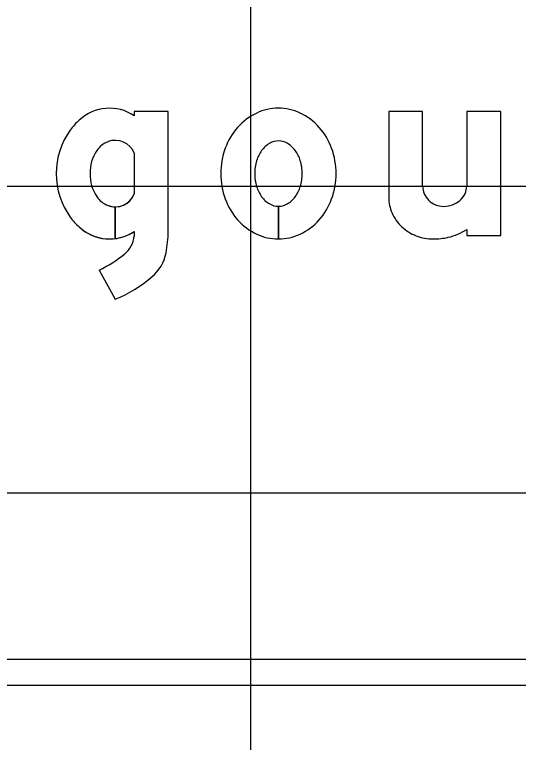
# Model space of a CAD drawing. Extents: x 1797809 to 2198143, y 249608 to 1237864.
# Drawn here: x 2196479.164 to 2196482.452, y 1237193.481 to 1237198.228 of the extents above; entities that cross this region are included whole.
import ezdxf

# ---------------------------------------------------------------- set-up
doc = ezdxf.new("R2010")
doc.units = 0
for name, color, linetype in [('GSBWFILL', 7, 'Continuous'), ('GSCOLORFILL', 7, 'Continuous'), ('GSOUTLINE', 7, 'Continuous'), ('GSSHT', 7, 'Continuous')]:
    doc.layers.add(name, color=color, linetype=linetype)

msp = doc.modelspace()

# ---------------------------------------------------------------- linework, layer by layer
at = {"layer": 'GSBWFILL'}
for p, q in [((2196481.8272, 1237197.1095), (2196481.8272, 1237197.5951)), ((2196479.945, 1237197.3237), (2196479.945, 1237197.0583)), ((2196479.8213, 1237196.974), (2196479.8213, 1237196.7671)), ((2196479.8213, 1237196.767), (2196479.8213, 1237196.974)), ((2196480.8861, 1237196.7647), (2196480.8861, 1237196.9778)), ((2196480.8861, 1237196.9778), (2196480.8861, 1237196.7647)), ((2196479.945, 1237196.8132), (2196479.945, 1237196.7835)), ((2196479.7157, 1237196.562), (2196479.8205, 1237196.3716))]:
    msp.add_line(p, q, dxfattribs=at)
for points in [[(2196480.1664, 1237196.8143), (2196480.1664, 1237197.5951), (2196479.945, 1237197.5951), (2196479.945, 1237197.5687)], [(2196481.8272, 1237197.5951), (2196481.6058, 1237197.5951), (2196481.6058, 1237197.0366)], [(2196482.1151, 1237196.8268), (2196482.1151, 1237196.7868), (2196482.3366, 1237196.7868), (2196482.3366, 1237197.5951), (2196482.1151, 1237197.5951), (2196482.1151, 1237197.1095)]]:
    msp.add_lwpolyline(points, dxfattribs=at)
for centre, radius, start, end in [((2196481.9556, 1237197.1095), 0.1284, 180, 203.0928), ((2196481.9998, 1237197.1095), 0.1153, 334.5283, 0), ((2196481.9593, 1237197.1111), 0.1324, 203.0928, 225.8298), ((2196481.9821, 1237197.1179), 0.1349, 311.0076, 334.5283), ((2196481.86, 1237197.0366), 0.2542, 180, 203.9317), ((2196481.9617, 1237197.1135), 0.1358, 225.8298, 248.0808), ((2196481.9706, 1237197.1311), 0.1524, 289.8074, 311.0076), ((2196481.9632, 1237197.1173), 0.1399, 248.0808, 270), ((2196481.9632, 1237197.1517), 0.1743, 270, 289.8074), ((2196481.878, 1237197.0446), 0.2739, 203.9317, 226.975), ((2196481.8896, 1237197.057), 0.2909, 226.975, 248.8636), ((2196481.9009, 1237197.1631), 0.3987, 283.4695, 302.4943), ((2196481.8971, 1237197.0764), 0.3117, 248.8636, 270), ((2196481.8971, 1237197.2076), 0.4429, 270, 282.6043)]:
    msp.add_arc(centre, radius, start, end, dxfattribs=at)
for centre, major_axis, start_param, end_param in [((2196479.7844, 1237197.3274), (0, 0.2899), 5.696193, 7.034788), ((2196480.8861, 1237197.2836), (0, 0.3337), 0, 0.438571), ((2196480.8861, 1237197.2836), (0, 0.3337), 5.844614, 6.283185), ((2196480.9071, 1237197.2387), (0, 0.3832), 0.438571, 0.847388), ((2196480.8651, 1237197.2387), (0, 0.3832), 5.435798, 5.844614), ((2196479.8137, 1237197.2719), (0, 0.3508), 0.704703, 0.952762), ((2196479.9199, 1237197.191), (0, 0.4843), 0.943678, 1.570796), ((2196480.9399, 1237197.2098), (0, 0.427), 0.847388, 1.220117), ((2196480.8323, 1237197.2098), (0, 0.427), 5.063069, 5.435798), ((2196479.8213, 1237197.2751), (0, 0.1329), 5.086447, 6.647393), ((2196479.8292, 1237197.2544), (0, 0.155), 0.364208, 0.979941), ((2196480.9131, 1237197.2423), (0, 0.169), 0.517724, 0.942), ((2196480.8861, 1237197.2898), (0, 0.1143), 0, 0.517724), ((2196480.8861, 1237197.2898), (0, 0.1143), 5.765461, 6.283185), ((2196480.859, 1237197.2423), (0, 0.169), 5.341185, 5.765461), ((2196479.9128, 1237197.1983), (0, 0.2557), 0.979941, 1.599528), ((2196480.9913, 1237197.191), (0, 0.4817), 1.220117, 1.570796), ((2196480.9558, 1237197.2113), (0, 0.2217), 0.942, 1.278197), ((2196480.8164, 1237197.2113), (0, 0.2217), 5.004989, 5.341185), ((2196480.7809, 1237197.191), (0, 0.4817), 4.712389, 5.063069), ((2196481.0232, 1237197.191), (0, 0.2921), 1.278197, 1.570796), ((2196480.749, 1237197.191), (0, 0.2921), 4.712389, 5.004989), ((2196479.9199, 1237197.191), (0, 0.4843), 1.570796, 2.197914), ((2196479.9128, 1237197.1836), (0, 0.2557), 1.542065, 2.161651), ((2196480.9913, 1237197.191), (0, 0.4817), 1.570796, 1.921476), ((2196481.0232, 1237197.191), (0, 0.2921), 1.570796, 1.863396), ((2196480.749, 1237197.191), (0, 0.2921), 4.419789, 4.712389), ((2196480.7809, 1237197.191), (0, 0.4817), 4.361709, 4.712389), ((2196480.9558, 1237197.1707), (0, 0.2217), 1.863396, 2.199593), ((2196480.8164, 1237197.1707), (0, 0.2217), 4.083593, 4.419789), ((2196479.8292, 1237197.1275), (0, 0.155), 2.161651, 2.777385), ((2196479.8213, 1237197.1068), (0, 0.1329), 3.142009, 4.338331), ((2196480.9131, 1237197.1396), (0, 0.169), 2.199593, 2.623869), ((2196480.859, 1237197.1396), (0, 0.169), 3.659317, 4.083593), ((2196480.9399, 1237197.1722), (0, 0.427), 1.921476, 2.294205), ((2196480.8861, 1237197.0922), (0, 0.1143), 2.623869, 3.141593), ((2196480.8861, 1237197.0922), (0, 0.1143), 3.142077, 3.659317), ((2196480.8323, 1237197.1722), (0, 0.427), 3.98898, 4.361709), ((2196479.8213, 1237197.1068), (0, 0.1329), 2.777385, 3.141593), ((2196479.8137, 1237197.1101), (0, 0.3508), 2.188831, 2.436889), ((2196480.9071, 1237197.1432), (0, 0.3832), 2.294205, 2.703022), ((2196480.8651, 1237197.1432), (0, 0.3832), 3.580164, 3.98898), ((2196479.7844, 1237197.0546), (0, 0.2899), 2.38999, 3.269164), ((2196479.7844, 1237197.0546), (0, 0.2899), 3.269357, 3.728585), ((2196479.4467, 1237196.8143), (0, 0.7197), 4.516397, 4.712389), ((2196479.7765, 1237196.7985), (0, 0.1691), 3.821067, 4.623797), ((2196480.8861, 1237197.0984), (0, 0.3337), 2.703022, 3.141593), ((2196480.8861, 1237197.0984), (0, 0.3337), 3.141759, 3.580164), ((2196479.3597, 1237197.3145), (0, 0.8325), 3.583493, 3.821067), ((2196479.8811, 1237196.728), (0, 0.2768), 3.848521, 4.516397), ((2196479.4923, 1237197.1832), (0, 0.8754), 3.525928, 3.848521)]:
    msp.add_ellipse(centre, major_axis=major_axis, ratio=0.999994, start_param=start_param, end_param=end_param, dxfattribs=at)
at = {"layer": 'GSCOLORFILL'}
for p, q in [((2196481.8272, 1237197.1095), (2196481.8272, 1237197.5951)), ((2196479.945, 1237197.3237), (2196479.945, 1237197.0583)), ((2196479.8213, 1237196.974), (2196479.8213, 1237196.7671)), ((2196479.8213, 1237196.767), (2196479.8213, 1237196.974)), ((2196480.8861, 1237196.7647), (2196480.8861, 1237196.9778)), ((2196480.8861, 1237196.9778), (2196480.8861, 1237196.7647)), ((2196479.945, 1237196.8132), (2196479.945, 1237196.7835)), ((2196479.7157, 1237196.562), (2196479.8205, 1237196.3716)), ((2196502.6905, 1237194.0215), (2196470.7242, 1237194.0215)), ((2196470.7242, 1237193.855), (2196502.6905, 1237193.855))]:
    msp.add_line(p, q, dxfattribs=at)
for points in [[(2196480.1664, 1237196.8143), (2196480.1664, 1237197.5951), (2196479.945, 1237197.5951), (2196479.945, 1237197.5687)], [(2196481.8272, 1237197.5951), (2196481.6058, 1237197.5951), (2196481.6058, 1237197.0366)], [(2196482.1151, 1237196.8268), (2196482.1151, 1237196.7868), (2196482.3366, 1237196.7868), (2196482.3366, 1237197.5951), (2196482.1151, 1237197.5951), (2196482.1151, 1237197.1095)]]:
    msp.add_lwpolyline(points, dxfattribs=at)
for centre, radius, start, end in [((2196481.9556, 1237197.1095), 0.1284, 180, 203.0928), ((2196481.9998, 1237197.1095), 0.1153, 334.5283, 0), ((2196481.9593, 1237197.1111), 0.1324, 203.0928, 225.8298), ((2196481.9821, 1237197.1179), 0.1349, 311.0076, 334.5283), ((2196481.86, 1237197.0366), 0.2542, 180, 203.9317), ((2196481.9617, 1237197.1135), 0.1358, 225.8298, 248.0808), ((2196481.9706, 1237197.1311), 0.1524, 289.8074, 311.0076), ((2196481.9632, 1237197.1173), 0.1399, 248.0808, 270), ((2196481.9632, 1237197.1517), 0.1743, 270, 289.8074), ((2196481.878, 1237197.0446), 0.2739, 203.9317, 226.975), ((2196481.8896, 1237197.057), 0.2909, 226.975, 248.8636), ((2196481.9009, 1237197.1631), 0.3987, 283.4695, 302.4943), ((2196481.8971, 1237197.0764), 0.3117, 248.8636, 270), ((2196481.8971, 1237197.2076), 0.4429, 270, 282.6043)]:
    msp.add_arc(centre, radius, start, end, dxfattribs=at)
for centre, major_axis, start_param, end_param in [((2196479.7844, 1237197.3274), (0, 0.2899), 5.696193, 7.034788), ((2196480.8861, 1237197.2836), (0, 0.3337), 0, 0.438571), ((2196480.8861, 1237197.2836), (0, 0.3337), 5.844614, 6.283185), ((2196480.9071, 1237197.2387), (0, 0.3832), 0.438571, 0.847388), ((2196480.8651, 1237197.2387), (0, 0.3832), 5.435798, 5.844614), ((2196479.8137, 1237197.2719), (0, 0.3508), 0.704703, 0.952762), ((2196479.9199, 1237197.191), (0, 0.4843), 0.943678, 1.570796), ((2196480.9399, 1237197.2098), (0, 0.427), 0.847388, 1.220117), ((2196480.8323, 1237197.2098), (0, 0.427), 5.063069, 5.435798), ((2196479.8213, 1237197.2751), (0, 0.1329), 5.086447, 6.647393), ((2196479.8292, 1237197.2544), (0, 0.155), 0.364208, 0.979941), ((2196480.9131, 1237197.2423), (0, 0.169), 0.517724, 0.942), ((2196480.8861, 1237197.2898), (0, 0.1143), 0, 0.517724), ((2196480.8861, 1237197.2898), (0, 0.1143), 5.765461, 6.283185), ((2196480.859, 1237197.2423), (0, 0.169), 5.341185, 5.765461), ((2196479.9128, 1237197.1983), (0, 0.2557), 0.979941, 1.599528), ((2196480.9913, 1237197.191), (0, 0.4817), 1.220117, 1.570796), ((2196480.9558, 1237197.2113), (0, 0.2217), 0.942, 1.278197), ((2196480.8164, 1237197.2113), (0, 0.2217), 5.004989, 5.341185), ((2196480.7809, 1237197.191), (0, 0.4817), 4.712389, 5.063069), ((2196481.0232, 1237197.191), (0, 0.2921), 1.278197, 1.570796), ((2196480.749, 1237197.191), (0, 0.2921), 4.712389, 5.004989), ((2196479.9199, 1237197.191), (0, 0.4843), 1.570796, 2.197914), ((2196479.9128, 1237197.1836), (0, 0.2557), 1.542065, 2.161651), ((2196480.9913, 1237197.191), (0, 0.4817), 1.570796, 1.921476), ((2196481.0232, 1237197.191), (0, 0.2921), 1.570796, 1.863396), ((2196480.749, 1237197.191), (0, 0.2921), 4.419789, 4.712389), ((2196480.7809, 1237197.191), (0, 0.4817), 4.361709, 4.712389), ((2196480.9558, 1237197.1707), (0, 0.2217), 1.863396, 2.199593), ((2196480.8164, 1237197.1707), (0, 0.2217), 4.083593, 4.419789), ((2196479.8292, 1237197.1275), (0, 0.155), 2.161651, 2.777385), ((2196479.8213, 1237197.1068), (0, 0.1329), 3.142009, 4.338331), ((2196480.9131, 1237197.1396), (0, 0.169), 2.199593, 2.623869), ((2196480.859, 1237197.1396), (0, 0.169), 3.659317, 4.083593), ((2196480.9399, 1237197.1722), (0, 0.427), 1.921476, 2.294205), ((2196480.8861, 1237197.0922), (0, 0.1143), 2.623869, 3.141593), ((2196480.8861, 1237197.0922), (0, 0.1143), 3.142077, 3.659317), ((2196480.8323, 1237197.1722), (0, 0.427), 3.98898, 4.361709), ((2196479.8213, 1237197.1068), (0, 0.1329), 2.777385, 3.141593), ((2196479.8137, 1237197.1101), (0, 0.3508), 2.188831, 2.436889), ((2196480.9071, 1237197.1432), (0, 0.3832), 2.294205, 2.703022), ((2196480.8651, 1237197.1432), (0, 0.3832), 3.580164, 3.98898), ((2196479.7844, 1237197.0546), (0, 0.2899), 2.38999, 3.269164), ((2196479.7844, 1237197.0546), (0, 0.2899), 3.269357, 3.728585), ((2196479.4467, 1237196.8143), (0, 0.7197), 4.516397, 4.712389), ((2196479.7765, 1237196.7985), (0, 0.1691), 3.821067, 4.623797), ((2196480.8861, 1237197.0984), (0, 0.3337), 2.703022, 3.141593), ((2196480.8861, 1237197.0984), (0, 0.3337), 3.141759, 3.580164), ((2196479.3597, 1237197.3145), (0, 0.8325), 3.583493, 3.821067), ((2196479.8811, 1237196.728), (0, 0.2768), 3.848521, 4.516397), ((2196479.4923, 1237197.1832), (0, 0.8754), 3.525928, 3.848521)]:
    msp.add_ellipse(centre, major_axis=major_axis, ratio=0.999994, start_param=start_param, end_param=end_param, dxfattribs=at)
at = {"layer": 'GSOUTLINE'}
for p, q in [((2196481.8272, 1237197.1095), (2196481.8272, 1237197.5951)), ((2196479.945, 1237197.3237), (2196479.945, 1237197.0583)), ((2196479.945, 1237196.8132), (2196479.945, 1237196.7835)), ((2196479.7157, 1237196.562), (2196479.8205, 1237196.3716))]:
    msp.add_line(p, q, dxfattribs=at)
for points in [[(2196480.1664, 1237196.8143), (2196480.1664, 1237197.5951), (2196479.945, 1237197.5951), (2196479.945, 1237197.5687)], [(2196481.8272, 1237197.5951), (2196481.6058, 1237197.5951), (2196481.6058, 1237197.0366)], [(2196482.1151, 1237196.8268), (2196482.1151, 1237196.7868), (2196482.3366, 1237196.7868), (2196482.3366, 1237197.5951), (2196482.1151, 1237197.5951), (2196482.1151, 1237197.1095)]]:
    msp.add_lwpolyline(points, dxfattribs=at)
for centre, radius, start, end in [((2196481.9556, 1237197.1095), 0.1284, 180, 203.0928), ((2196481.9998, 1237197.1095), 0.1153, 334.5283, 0), ((2196481.9593, 1237197.1111), 0.1324, 203.0928, 225.8298), ((2196481.9821, 1237197.1179), 0.1349, 311.0076, 334.5283), ((2196481.86, 1237197.0366), 0.2542, 180, 203.9317), ((2196481.9617, 1237197.1135), 0.1358, 225.8298, 248.0808), ((2196481.9706, 1237197.1311), 0.1524, 289.8074, 311.0076), ((2196481.9632, 1237197.1173), 0.1399, 248.0808, 270), ((2196481.9632, 1237197.1517), 0.1743, 270, 289.8074), ((2196481.878, 1237197.0446), 0.2739, 203.9317, 226.975), ((2196481.8896, 1237197.057), 0.2909, 226.975, 248.8636), ((2196481.9009, 1237197.1631), 0.3987, 283.4695, 302.4943), ((2196481.8971, 1237197.0764), 0.3117, 248.8636, 270), ((2196481.8971, 1237197.2076), 0.4429, 270, 282.6043)]:
    msp.add_arc(centre, radius, start, end, dxfattribs=at)
for centre, major_axis, start_param, end_param in [((2196479.7844, 1237197.3274), (0, 0.2899), 5.696193, 7.034788), ((2196480.8861, 1237197.2836), (0, 0.3337), 0, 0.438571), ((2196480.8861, 1237197.2836), (0, 0.3337), 5.844614, 6.283185), ((2196480.9071, 1237197.2387), (0, 0.3832), 0.438571, 0.847388), ((2196480.8651, 1237197.2387), (0, 0.3832), 5.435798, 5.844614), ((2196479.8137, 1237197.2719), (0, 0.3508), 0.704703, 0.952762), ((2196479.9199, 1237197.191), (0, 0.4843), 0.943678, 1.570796), ((2196480.9399, 1237197.2098), (0, 0.427), 0.847388, 1.220117), ((2196480.8323, 1237197.2098), (0, 0.427), 5.063069, 5.435798), ((2196479.8213, 1237197.2751), (0, 0.1329), 5.086447, 6.647393), ((2196479.8292, 1237197.2544), (0, 0.155), 0.364208, 0.979941), ((2196480.9131, 1237197.2423), (0, 0.169), 0.517724, 0.942), ((2196480.8861, 1237197.2898), (0, 0.1143), 0, 0.517724), ((2196480.8861, 1237197.2898), (0, 0.1143), 5.765461, 6.283185), ((2196480.859, 1237197.2423), (0, 0.169), 5.341185, 5.765461), ((2196479.9128, 1237197.1983), (0, 0.2557), 0.979941, 1.599528), ((2196480.9913, 1237197.191), (0, 0.4817), 1.220117, 1.570796), ((2196480.9558, 1237197.2113), (0, 0.2217), 0.942, 1.278197), ((2196480.8164, 1237197.2113), (0, 0.2217), 5.004989, 5.341185), ((2196480.7809, 1237197.191), (0, 0.4817), 4.712389, 5.063069), ((2196481.0232, 1237197.191), (0, 0.2921), 1.278197, 1.570796), ((2196480.749, 1237197.191), (0, 0.2921), 4.712389, 5.004989), ((2196479.9199, 1237197.191), (0, 0.4843), 1.570796, 2.197914), ((2196479.9128, 1237197.1836), (0, 0.2557), 1.542065, 2.161651), ((2196480.9913, 1237197.191), (0, 0.4817), 1.570796, 1.921476), ((2196481.0232, 1237197.191), (0, 0.2921), 1.570796, 1.863396), ((2196480.749, 1237197.191), (0, 0.2921), 4.419789, 4.712389), ((2196480.7809, 1237197.191), (0, 0.4817), 4.361709, 4.712389), ((2196480.9558, 1237197.1707), (0, 0.2217), 1.863396, 2.199593), ((2196480.8164, 1237197.1707), (0, 0.2217), 4.083593, 4.419789), ((2196479.8292, 1237197.1275), (0, 0.155), 2.161651, 2.777385), ((2196479.8213, 1237197.1068), (0, 0.1329), 2.777385, 4.338331), ((2196480.9131, 1237197.1396), (0, 0.169), 2.199593, 2.623869), ((2196480.859, 1237197.1396), (0, 0.169), 3.659317, 4.083593), ((2196480.9399, 1237197.1722), (0, 0.427), 1.921476, 2.294205), ((2196480.8861, 1237197.0922), (0, 0.1143), 2.623869, 3.141593), ((2196480.8861, 1237197.0922), (0, 0.1143), 3.141593, 3.659317), ((2196480.8323, 1237197.1722), (0, 0.427), 3.98898, 4.361709), ((2196479.8137, 1237197.1101), (0, 0.3508), 2.188831, 2.436889), ((2196480.9071, 1237197.1432), (0, 0.3832), 2.294205, 2.703022), ((2196480.8651, 1237197.1432), (0, 0.3832), 3.580164, 3.98898), ((2196479.7844, 1237197.0546), (0, 0.2899), 2.38999, 3.728585), ((2196479.4467, 1237196.8143), (0, 0.7197), 4.516397, 4.712389), ((2196479.7765, 1237196.7985), (0, 0.1691), 3.821067, 4.623797), ((2196480.8861, 1237197.0984), (0, 0.3337), 2.703022, 3.141593), ((2196480.8861, 1237197.0984), (0, 0.3337), 3.141593, 3.580164), ((2196479.3597, 1237197.3145), (0, 0.8325), 3.583493, 3.821067), ((2196479.8811, 1237196.728), (0, 0.2768), 3.848521, 4.516397), ((2196479.4923, 1237197.1832), (0, 0.8754), 3.525928, 3.848521)]:
    msp.add_ellipse(centre, major_axis=major_axis, ratio=0.999994, start_param=start_param, end_param=end_param, dxfattribs=at)
at = {"layer": 'GSSHT'}
for p, q in [((2196480.7065, 1237163.1062), (2196480.7065, 1237223.1062)), ((2196544.7065, 1237197.1062), (2196414.7065, 1237197.1062)), ((2196544.7065, 1237195.1062), (2196414.7065, 1237195.1062))]:
    msp.add_line(p, q, dxfattribs=at)

doc.saveas('drawing.dxf')
